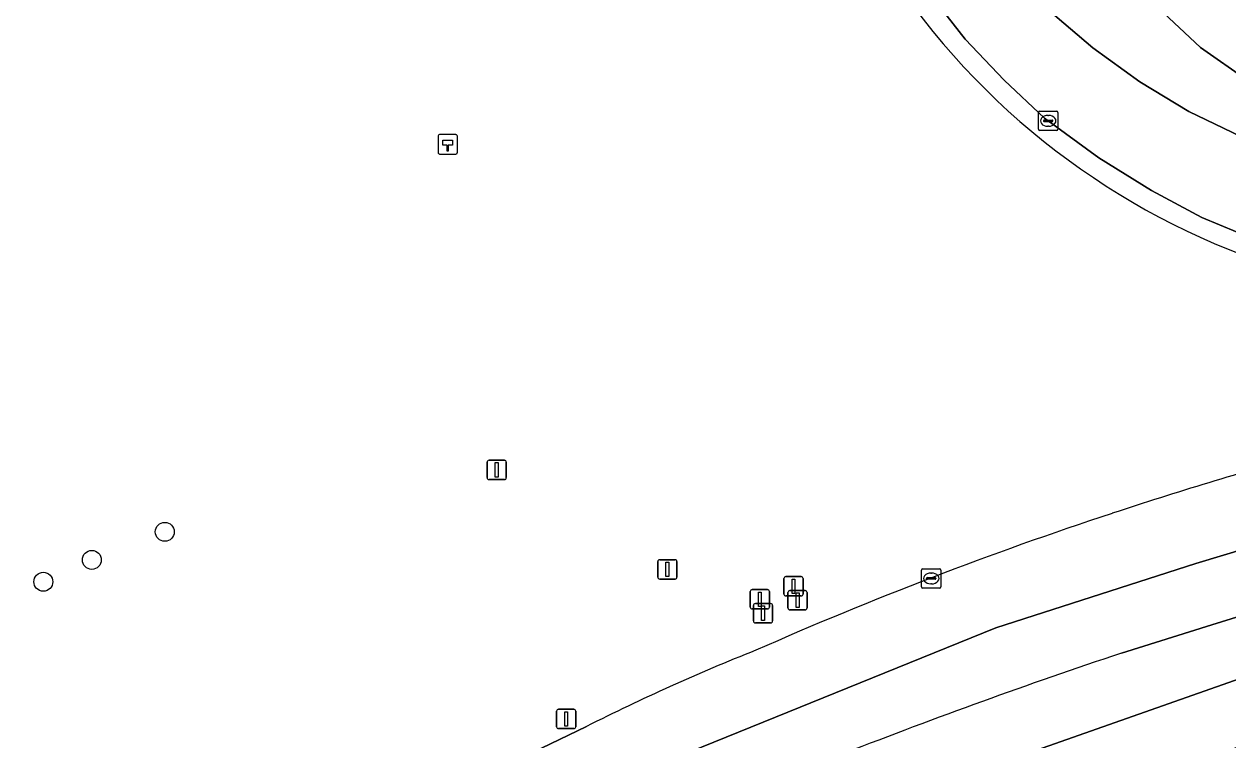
# Model space of a CAD drawing. Extents: x 156412 to 157779, y 382335 to 383768.
# Drawn here: x 157533.1 to 157595.3, y 383030.4 to 383067.3 of the extents above; entities that cross this region are included whole.
import ezdxf

# ---------------------------------------------------------------- set-up
doc = ezdxf.new("R2010")
doc.units = 0
for name, color, linetype in [('IMGEO_Berm_groen', 7, 'Continuous'), ('IMGEO_Boom', 7, 'Continuous'), ('IMGEO_Hectometerpaal', 7, 'Continuous'), ('IMGEO_Hek', 7, 'Continuous'), ('IMGEO_Kolk', 7, 'Continuous'), ('IMGEO_Lichtmast', 7, 'Continuous'), ('IMGEO_OVBaan_gesloten', 7, 'Continuous'), ('IMGEO_Rijbaan_lokaal_gesloten', 7, 'Continuous'), ('IMGEO_Rijbaan_regionaal_gesloten', 7, 'Continuous'), ('IMGEO_Verkeersbordpaal', 7, 'Continuous')]:
    doc.layers.add(name, color=color, linetype=linetype)

msp = doc.modelspace()

# ---------------------------------------------------------------- linework, layer by layer
at = {"layer": 'IMGEO_Berm_groen'}
for points in [[(157652.041, 383067.949), (157647.646, 383066.301), (157645.488, 383065.491), (157639.534, 383063.182), (157632.173, 383060.154), (157625.63, 383057.533), (157621.448, 383055.852), (157617.707, 383054.804), (157614.757, 383054.28), (157611.81, 383053.958), (157608.734, 383053.852), (157605.721, 383054.112), (157602.386, 383054.608), (157599.529, 383055.29), (157596.657, 383056.214), (157593.918, 383057.354), (157591.313, 383058.745), (157588.603, 383060.435), (157585.784, 383062.488), (157583.709, 383064.437), (157581.697, 383066.566), (157579.827, 383068.957)], [(157585.979, 383068.076), (157588.293, 383066.115), (157590.713, 383064.362), (157593.255, 383062.828), (157595.933, 383061.526)], [(157596.312, 383064.416), (157593.854, 383066.13), (157591.67, 383068.188)], [(157565.373, 383022.28), (157581.082, 383028.325), (157595.611, 383033.434), (157604.235, 383036.607), (157603.347, 383039.02), (157598.433, 383037.552), (157594.434, 383036.302), (157589.763, 383034.844)], [(157533.826, 383017.452), (157555.059, 383027.63), (157555.662, 383027.934), (157562.125, 383031.061)]]:
    msp.add_lwpolyline(points, dxfattribs=at)
for centre, radius, start, end in [((157658.298, 382832.798), 220.355, 105.52805, 108.25002), ((157652.861, 382849.086), 203.183, 108.2323, 113.79642), ((157611.556, 382932.8), 109.993, 111.7038, 116.70487), ((157685.95, 382746.42), 304.04, 108.44319, 111.30859)]:
    msp.add_arc(centre, radius, start, end, dxfattribs=at)
at = {"layer": 'IMGEO_Boom'}
for centre in [(157540.342, 383041.113), (157536.572, 383039.662), (157534.066, 383038.535)]:
    msp.add_circle(centre, 0.489, dxfattribs=at)
at = {"layer": 'IMGEO_Hectometerpaal'}
for p, q in [((157554.459, 383061.545), (157554.459, 383060.704)), ((157554.459, 383061.545), (157554.459, 383060.704)), ((157555.375, 383061.629), (157554.534, 383061.629)), ((157555.375, 383061.629), (157554.534, 383061.629)), ((157555.459, 383060.713), (157555.459, 383061.554)), ((157555.459, 383060.713), (157555.459, 383061.554)), ((157554.543, 383060.629), (157555.384, 383060.629)), ((157554.543, 383060.629), (157555.384, 383060.629))]:
    msp.add_line(p, q, dxfattribs=at)
msp.add_lwpolyline([(157554.984, 383060.773), (157554.924, 383060.773), (157554.924, 383061.078), (157554.704, 383061.078), (157554.704, 383061.347), (157555.204, 383061.347), (157555.204, 383061.078), (157554.984, 383061.078), (157554.984, 383060.773)], dxfattribs=at)
for centre, start, end in [((157554.537, 383061.551), 92.4484, 184.28452), ((157554.537, 383061.551), 92.4484, 184.28452), ((157555.381, 383061.551), 2.4484, 94.28452), ((157555.381, 383061.551), 2.4484, 94.28452), ((157554.537, 383060.707), 182.4484, 274.28452), ((157554.537, 383060.707), 182.4484, 274.28452), ((157555.381, 383060.707), 272.4484, 4.28452), ((157555.381, 383060.707), 272.4484, 4.28452)]:
    msp.add_arc(centre, 0.0779, start, end, dxfattribs=at)
at = {"layer": 'IMGEO_Hek'}
msp.add_arc((157609.655, 383091.182), 38.272, 211.86866, 288.76474, dxfattribs=at)
at = {"layer": 'IMGEO_Kolk'}
for p, q in [((157585.484, 383061.916), (157585.484, 383062.768)), ((157585.559, 383062.842), (157586.411, 383062.842)), ((157586.485, 383062.768), (157586.485, 383061.916)), ((157585.743, 383062.336), (157585.743, 383062.348)), ((157586.181, 383062.299), (157585.783, 383062.299)), ((157585.786, 383062.385), (157586.184, 383062.385)), ((157585.972, 383062.622), (157585.997, 383062.622)), ((157586.227, 383062.348), (157586.227, 383062.336)), ((157586.411, 383061.842), (157585.559, 383061.842)), ((157585.995, 383062.062), (157585.97, 383062.062)), ((157579.44, 383038.279), (157579.44, 383039.131)), ((157579.515, 383039.205), (157580.367, 383039.205)), ((157580.441, 383039.131), (157580.441, 383038.279)), ((157579.699, 383038.699), (157579.699, 383038.711)), ((157580.137, 383038.662), (157579.739, 383038.662)), ((157579.742, 383038.748), (157580.14, 383038.748)), ((157579.928, 383038.985), (157579.953, 383038.985)), ((157580.183, 383038.711), (157580.183, 383038.699)), ((157580.367, 383038.205), (157579.515, 383038.205)), ((157579.951, 383038.425), (157579.926, 383038.425))]:
    msp.add_line(p, q, dxfattribs=at)
for points in [[(157585.484, 383061.916), (157585.484, 383062.768)], [(157585.559, 383062.842), (157586.411, 383062.842)], [(157586.485, 383062.768), (157586.485, 383061.916)], [(157586.411, 383061.842), (157585.559, 383061.842)], [(157579.44, 383038.279), (157579.44, 383039.131)], [(157579.515, 383039.205), (157580.367, 383039.205)], [(157580.441, 383039.131), (157580.441, 383038.279)], [(157580.367, 383038.205), (157579.515, 383038.205)]]:
    msp.add_lwpolyline(points, dxfattribs=at)
for centre, radius, start, end in [((157585.561, 383062.766), 0.0765, 91.55205, 178.44795), ((157585.561, 383062.766), 0.0765, 91.55205, 178.44795), ((157586.409, 383062.766), 0.0765, 1.55205, 88.44795), ((157586.409, 383062.766), 0.0765, 1.55205, 88.44795), ((157585.783, 383062.345), 0.0403, 85.87752, 175.75265), ((157585.78, 383062.335), 0.0366, 178.93798, 274.71019), ((157586.184, 383062.342), 0.043, 264.86636, 352.45326), ((157586.188, 383062.347), 0.0386, 1.73085, 96.63898), ((157585.561, 383061.918), 0.0765, 181.55205, 268.44795), ((157585.561, 383061.918), 0.0765, 181.55205, 268.44795), ((157586.409, 383061.918), 0.0765, 271.55205, 358.44795), ((157586.409, 383061.918), 0.0765, 271.55205, 358.44795), ((157579.517, 383039.129), 0.0765, 91.55205, 178.44795), ((157579.517, 383039.129), 0.0765, 91.55205, 178.44795), ((157580.365, 383039.129), 0.0765, 1.55205, 88.44795), ((157580.365, 383039.129), 0.0765, 1.55205, 88.44795), ((157579.739, 383038.708), 0.0403, 85.87752, 175.75265), ((157579.736, 383038.698), 0.0366, 178.93798, 274.71019), ((157580.14, 383038.705), 0.043, 264.86636, 352.45326), ((157580.144, 383038.71), 0.0386, 1.73085, 96.63898), ((157579.517, 383038.281), 0.0765, 181.55205, 268.44795), ((157579.517, 383038.281), 0.0765, 181.55205, 268.44795), ((157580.365, 383038.281), 0.0765, 271.55205, 358.44795), ((157580.365, 383038.281), 0.0765, 271.55205, 358.44795)]:
    msp.add_arc(centre, radius, start, end, dxfattribs=at)
for centre, major_axis, ratio, start_param, end_param in [((157585.971, 383062.342), (-0.387, 0.002), 0.722429, 4.712389, 7.853982), ((157585.996, 383062.342), (-0.39, 0.002), 0.717154, 1.570796, 4.712389), ((157579.927, 383038.705), (-0.387, 0.002), 0.722429, 4.712389, 7.853982), ((157579.952, 383038.705), (-0.39, 0.002), 0.717154, 1.570796, 4.712389)]:
    msp.add_ellipse(centre, major_axis=major_axis, ratio=ratio, start_param=start_param, end_param=end_param, dxfattribs=at)
at = {"layer": 'IMGEO_Lichtmast'}
for p, q in [((157560.586, 383031.046), (157560.586, 383031.846)), ((157560.586, 383031.846), (157560.586, 383031.046)), ((157560.686, 383031.946), (157561.476, 383031.946)), ((157561.476, 383031.946), (157560.686, 383031.946)), ((157561.576, 383031.846), (157561.576, 383031.046)), ((157561.576, 383031.046), (157561.576, 383031.846)), ((157561.476, 383030.946), (157560.686, 383030.946)), ((157560.686, 383030.946), (157561.476, 383030.946))]:
    msp.add_line(p, q, dxfattribs=at)
msp.add_lwpolyline([(157561.006, 383031.821), (157561.156, 383031.821), (157561.156, 383031.071), (157561.006, 383031.071), (157561.006, 383031.821)], dxfattribs=at)
for centre, start, end in [((157560.686, 383031.846), 90, 180), ((157560.686, 383031.846), 90, 180), ((157561.476, 383031.846), 0, 90), ((157561.476, 383031.846), 360, 90), ((157560.686, 383031.046), 180, 270), ((157560.686, 383031.046), 180, 270), ((157561.476, 383031.046), 270, 0), ((157561.476, 383031.046), 270, 0)]:
    msp.add_arc(centre, 0.1, start, end, dxfattribs=at)
at = {"layer": 'IMGEO_OVBaan_gesloten'}
msp.add_lwpolyline([(157556.51, 383015.036), (157559.602, 383016.417), (157561.985, 383017.36), (157575, 383022.472), (157602.072, 383032.28), (157605.41, 383033.527), (157604.235, 383036.607), (157595.611, 383033.434), (157581.082, 383028.325), (157565.373, 383022.28), (157559.643, 383019.974), (157558.958, 383019.704), (157556.115, 383018.466), (157552.776, 383017.094)], dxfattribs=at)
at = {"layer": 'IMGEO_Rijbaan_lokaal_gesloten'}
for points in [[(157579.827, 383068.957), (157581.697, 383066.566), (157583.709, 383064.437), (157585.784, 383062.488), (157588.603, 383060.435), (157591.313, 383058.745), (157593.918, 383057.354), (157596.657, 383056.214), (157599.529, 383055.29), (157602.386, 383054.608), (157605.721, 383054.112), (157608.734, 383053.852), (157611.81, 383053.958), (157614.757, 383054.28), (157617.707, 383054.804), (157621.448, 383055.852), (157625.63, 383057.533), (157632.173, 383060.154), (157639.534, 383063.182), (157645.488, 383065.491), (157647.646, 383066.301), (157652.041, 383067.949)], [(157595.933, 383061.526), (157593.255, 383062.828), (157590.713, 383064.362), (157588.293, 383066.115), (157585.979, 383068.076)], [(157591.67, 383068.188), (157593.854, 383066.13), (157596.312, 383064.416)]]:
    msp.add_lwpolyline(points, dxfattribs=at)
at = {"layer": 'IMGEO_Rijbaan_regionaal_gesloten'}
for points in [[(157532.567, 383016.843), (157520.845, 383010.832), (157504.357, 383002.424), (157494.022, 382996.296), (157480.983, 382987.59), (157471.536, 382980.654), (157458.812, 382970.684), (157461.26, 382967.686), (157477.206, 382980.384), (157489.688, 382989.129), (157503.424, 382997.774), (157516.262, 383005.156), (157522.963, 383008.7), (157532.653, 383013.388), (157542.059, 383017.937), (157563.619, 383028.19), (157583.282, 383036.15), (157593.606, 383039.479), (157605.276, 383042.997), (157618.681, 383047.039)], [(157605.276, 383042.997), (157593.606, 383039.479), (157583.282, 383036.15), (157563.619, 383028.19), (157542.059, 383017.937), (157532.653, 383013.388), (157522.963, 383008.7), (157516.262, 383005.156), (157503.424, 382997.774), (157489.688, 382989.129), (157477.206, 382980.384), (157461.26, 382967.686), (157463.426, 382965.008)], [(157589.763, 383034.844), (157594.434, 383036.302), (157598.433, 383037.552)], [(157562.125, 383031.061), (157555.662, 383027.934), (157555.059, 383027.63), (157533.826, 383017.452)]]:
    msp.add_lwpolyline(points, dxfattribs=at)
for centre, radius, start, end in [((157658.298, 382832.798), 220.355, 105.52805, 108.25002), ((157652.861, 382849.086), 203.183, 108.2323, 113.79642), ((157611.556, 382932.8), 109.993, 111.7038, 116.70487), ((157685.95, 382746.42), 304.04, 108.44319, 111.30859)]:
    msp.add_arc(centre, radius, start, end, dxfattribs=at)
at = {"layer": 'IMGEO_Verkeersbordpaal'}
for p, q in [((157556.996, 383043.912), (157556.996, 383044.712)), ((157556.996, 383044.712), (157556.996, 383043.912)), ((157557.096, 383044.812), (157557.886, 383044.812)), ((157557.886, 383044.812), (157557.096, 383044.812)), ((157557.986, 383044.712), (157557.986, 383043.912)), ((157557.986, 383043.912), (157557.986, 383044.712)), ((157557.886, 383043.812), (157557.096, 383043.812)), ((157557.096, 383043.812), (157557.886, 383043.812)), ((157565.813, 383038.773), (157565.813, 383039.573)), ((157565.813, 383039.573), (157565.813, 383038.773)), ((157565.913, 383039.673), (157566.703, 383039.673)), ((157566.703, 383039.673), (157565.913, 383039.673)), ((157566.803, 383039.573), (157566.803, 383038.773)), ((157566.803, 383038.773), (157566.803, 383039.573)), ((157566.703, 383038.673), (157565.913, 383038.673)), ((157565.913, 383038.673), (157566.703, 383038.673)), ((157572.33, 383037.9), (157572.33, 383038.7)), ((157572.33, 383038.7), (157572.33, 383037.9)), ((157572.43, 383038.8), (157573.22, 383038.8)), ((157573.22, 383038.8), (157572.43, 383038.8)), ((157573.32, 383038.7), (157573.32, 383037.9)), ((157573.32, 383037.9), (157573.32, 383038.7)), ((157570.592, 383037.227), (157570.592, 383038.027)), ((157570.592, 383038.027), (157570.592, 383037.227)), ((157570.692, 383038.127), (157571.482, 383038.127)), ((157571.482, 383038.127), (157570.692, 383038.127)), ((157571.582, 383038.027), (157571.582, 383037.227)), ((157571.582, 383037.227), (157571.582, 383038.027)), ((157572.539, 383037.181), (157572.539, 383037.981)), ((157572.539, 383037.981), (157572.539, 383037.181)), ((157572.639, 383038.081), (157573.429, 383038.081)), ((157573.429, 383038.081), (157572.639, 383038.081)), ((157573.529, 383037.981), (157573.529, 383037.181)), ((157573.529, 383037.181), (157573.529, 383037.981)), ((157570.754, 383036.509), (157570.754, 383037.309)), ((157570.754, 383037.309), (157570.754, 383036.509)), ((157570.854, 383037.409), (157571.644, 383037.409)), ((157571.644, 383037.409), (157570.854, 383037.409)), ((157571.744, 383037.309), (157571.744, 383036.509)), ((157571.744, 383036.509), (157571.744, 383037.309)), ((157573.22, 383037.8), (157572.43, 383037.8)), ((157572.43, 383037.8), (157573.22, 383037.8)), ((157571.482, 383037.127), (157570.692, 383037.127)), ((157570.692, 383037.127), (157571.482, 383037.127)), ((157573.429, 383037.081), (157572.639, 383037.081)), ((157572.639, 383037.081), (157573.429, 383037.081)), ((157571.644, 383036.409), (157570.854, 383036.409)), ((157570.854, 383036.409), (157571.644, 383036.409))]:
    msp.add_line(p, q, dxfattribs=at)
for points in [[(157557.416, 383044.687), (157557.566, 383044.687), (157557.566, 383043.937), (157557.416, 383043.937), (157557.416, 383044.687)], [(157566.233, 383039.548), (157566.383, 383039.548), (157566.383, 383038.798), (157566.233, 383038.798), (157566.233, 383039.548)], [(157572.75, 383038.675), (157572.9, 383038.675), (157572.9, 383037.925), (157572.75, 383037.925), (157572.75, 383038.675)], [(157571.012, 383038.002), (157571.162, 383038.002), (157571.162, 383037.252), (157571.012, 383037.252), (157571.012, 383038.002)], [(157572.959, 383037.956), (157573.109, 383037.956), (157573.109, 383037.206), (157572.959, 383037.206), (157572.959, 383037.956)], [(157571.174, 383037.284), (157571.324, 383037.284), (157571.324, 383036.534), (157571.174, 383036.534), (157571.174, 383037.284)]]:
    msp.add_lwpolyline(points, dxfattribs=at)
for centre, start, end in [((157557.096, 383044.712), 90, 180), ((157557.096, 383044.712), 90, 180), ((157557.886, 383044.712), 0, 90), ((157557.886, 383044.712), 360, 90), ((157557.096, 383043.912), 180, 270), ((157557.096, 383043.912), 180, 270), ((157557.886, 383043.912), 270, 0), ((157557.886, 383043.912), 270, 0), ((157565.913, 383039.573), 90, 180), ((157565.913, 383039.573), 90, 180), ((157566.703, 383039.573), 0, 90), ((157566.703, 383039.573), 360, 90), ((157565.913, 383038.773), 180, 270), ((157565.913, 383038.773), 180, 270), ((157566.703, 383038.773), 270, 0), ((157566.703, 383038.773), 270, 0), ((157572.43, 383038.7), 90, 180), ((157572.43, 383038.7), 90, 180), ((157573.22, 383038.7), 0, 90), ((157573.22, 383038.7), 360, 90), ((157570.692, 383038.027), 90, 180), ((157570.692, 383038.027), 90, 180), ((157571.482, 383038.027), 0, 90), ((157571.482, 383038.027), 360, 90), ((157572.43, 383037.9), 180, 270), ((157572.43, 383037.9), 180, 270), ((157572.639, 383037.981), 90, 180), ((157572.639, 383037.981), 90, 180), ((157573.22, 383037.9), 270, 0), ((157573.22, 383037.9), 270, 0), ((157573.429, 383037.981), 0, 90), ((157573.429, 383037.981), 360, 90), ((157570.692, 383037.227), 180, 270), ((157570.692, 383037.227), 180, 270), ((157570.854, 383037.309), 90, 180), ((157570.854, 383037.309), 90, 180), ((157571.482, 383037.227), 270, 0), ((157571.482, 383037.227), 270, 0), ((157571.644, 383037.309), 0, 90), ((157571.644, 383037.309), 360, 90), ((157572.639, 383037.181), 180, 270), ((157572.639, 383037.181), 180, 270), ((157573.429, 383037.181), 270, 0), ((157573.429, 383037.181), 270, 0), ((157570.854, 383036.509), 180, 270), ((157570.854, 383036.509), 180, 270), ((157571.644, 383036.509), 270, 0), ((157571.644, 383036.509), 270, 0)]:
    msp.add_arc(centre, 0.1, start, end, dxfattribs=at)

doc.saveas('drawing.dxf')
